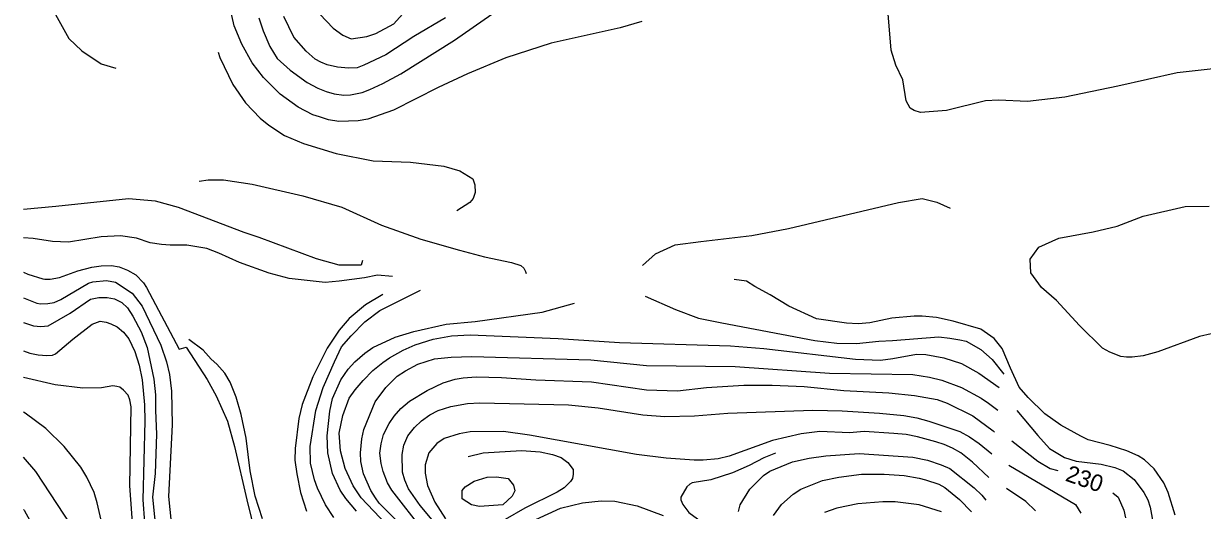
# Model space of a CAD drawing. Extents: x -555860 to -552701, y -1187050 to -1182291.
# Drawn here: x -555860 to -555153, y -1185774 to -1185483 of the extents above; entities that cross this region are included whole.
import ezdxf

# ---------------------------------------------------------------- set-up
doc = ezdxf.new("R2010")
doc.units = 0
for name, color, linetype in [('Level 40', 7, 'Continuous'), ('Level 41', 7, 'Continuous'), ('Level 42', 7, 'Continuous')]:
    doc.layers.add(name, color=color, linetype=linetype)

msp = doc.modelspace()

# ---------------------------------------------------------------- linework, layer by layer
at = {"layer": 'Level 40'}
for points in [[(-555682.6, -1185476.95), (-555674.48, -1185485.27), (-555668.67, -1185489.52), (-555663.66, -1185491.73), (-555654.24, -1185490.32), (-555648.97, -1185488.66), (-555638.16, -1185482.83), (-555627.76, -1185471.19)], [(-555860.13, -1185661.72), (-555854.19, -1185663.64), (-555849.75, -1185664.06), (-555845.31, -1185663.64), (-555832.28, -1185656.16), (-555819.94, -1185647.7), (-555815.08, -1185646.59), (-555810.09, -1185646.73), (-555805.66, -1185647.56), (-555801.22, -1185649.78), (-555797.89, -1185652.97), (-555794.56, -1185657.82), (-555789.71, -1185667.25), (-555786.1, -1185676.68), (-555781.94, -1185695.53), (-555780.97, -1185704.96), (-555781.11, -1185714.39), (-555780.42, -1185728.53), (-555781.25, -1185752.11), (-555782.92, -1185766.25), (-555780.42, -1185789.82)], [(-555635.24, -1185790.38), (-555657.71, -1185766.67), (-555662.56, -1185759.59), (-555667.41, -1185749.05), (-555670.05, -1185738.52), (-555670.88, -1185727.98), (-555668.8, -1185717.44), (-555664.92, -1185706.9), (-555661.36, -1185701.97), (-555656.46, -1185696.37), (-555650.72, -1185690.34), (-555644.81, -1185685.69), (-555640.65, -1185682.78), (-555632.65, -1185678.21), (-555625.4, -1185675.01), (-555614.59, -1185671.55), (-555603.49, -1185669.6), (-555592.4, -1185669.05), (-555539.71, -1185671.27), (-555502.83, -1185673.63), (-555436.27, -1185675.57), (-555416.31, -1185677.23), (-555361.4, -1185683.61), (-555346.42, -1185684.16), (-555338.92, -1185683.16), (-555324.79, -1185680.56), (-555319.25, -1185680.84), (-555308.43, -1185682.92), (-555297.89, -1185686.24), (-555287.35, -1185691.93), (-555275.28, -1185700.55)], [(-555267.55, -1185732.48), (-555252.01, -1185744.67), (-555244.65, -1185749.05), (-555240.01, -1185750.31)], [(-555431.43, -1185774.87), (-555430.59, -1185770.96), (-555424.62, -1185761.53), (-555416.45, -1185753.21), (-555412.7, -1185750.72), (-555399.11, -1185745.17), (-555389.13, -1185742.95), (-555379.15, -1185741.57), (-555359.18, -1185740.04), (-555327.01, -1185742.4), (-555318.14, -1185744.2), (-555309.94, -1185746.9), (-555304.83, -1185749.19), (-555290.13, -1185760.7), (-555285.69, -1185765.14), (-555283.22, -1185768.15)], [(-555595.45, -1185760.15), (-555589.91, -1185756.68), (-555582.14, -1185754.32), (-555576.59, -1185754.05), (-555569.66, -1185755.16), (-555566.33, -1185759.04), (-555565.64, -1185762.5), (-555567.3, -1185765.69), (-555572.71, -1185770.82), (-555586.85, -1185771.93), (-555591.57, -1185770.96), (-555597.11, -1185767.36), (-555597.25, -1185762.23), (-555595.45, -1185760.15)], [(-555207.01, -1185763.7), (-555203.88, -1185766.25), (-555200.56, -1185774.01), (-555199.45, -1185778.73)], [(-555860.13, -1185773.7), (-555859.87, -1185774.01), (-555847.53, -1185796.2)]]:
    msp.add_lwpolyline(points, dxfattribs=at)
at = {"layer": 'Level 41'}
for points in [[(-555860.13, -1185442.87), (-555855.38, -1185449.65), (-555844.93, -1185470.07), (-555832.92, -1185491.63), (-555825.26, -1185498.93), (-555813.64, -1185506.83), (-555804.78, -1185509.25)], [(-555489.52, -1185481.45), (-555502.51, -1185485.26), (-555543.87, -1185494.34), (-555571.05, -1185503.22), (-555594.07, -1185512.78), (-555611.54, -1185520.97), (-555638.44, -1185534.55), (-555653.69, -1185539.96), (-555659.51, -1185540.93), (-555671.16, -1185541.21), (-555677.22, -1185540.21), (-555682.81, -1185538.57), (-555686.69, -1185537.19), (-555695.56, -1185532.61), (-555706.24, -1185524.99), (-555716.36, -1185515), (-555723.15, -1185506.13), (-555729.26, -1185495.03), (-555733.83, -1185483.94), (-555736.35, -1185473.35)], [(-555126.92, -1185507.45), (-555168.5, -1185512.17), (-555204.11, -1185520.01), (-555235.77, -1185526.62), (-555258.24, -1185529.28), (-555275.71, -1185528.45), (-555283.47, -1185528.87), (-555306.77, -1185534.69), (-555322.3, -1185535.94), (-555326.18, -1185534.69), (-555328.54, -1185533.3), (-555331.03, -1185528.87), (-555332.97, -1185516.39), (-555337.13, -1185507.51), (-555339.91, -1185498.64), (-555342.26, -1185472.02)], [(-555719.13, -1185479.23), (-555716.54, -1185487), (-555712.48, -1185496.28), (-555708.18, -1185503.49), (-555700.28, -1185510.43), (-555690.02, -1185517.91), (-555683.64, -1185521.24), (-555678.71, -1185523.38), (-555673.93, -1185524.71), (-555668.11, -1185525.4), (-555664.22, -1185525.26), (-555657.17, -1185523.87), (-555652.58, -1185522.07), (-555644.81, -1185518.61), (-555634, -1185512.78), (-555601.83, -1185492.54), (-555579.37, -1185477.01)], [(-555607.1, -1185479.23), (-555626.23, -1185490.32), (-555643.01, -1185501.41), (-555656.04, -1185507.51), (-555660.15, -1185509.03), (-555665.33, -1185509.32), (-555671.99, -1185508.76), (-555678.21, -1185507.29), (-555681.97, -1185505.71), (-555685.3, -1185503.91), (-555690.71, -1185499.2), (-555698.06, -1185490.74), (-555704.16, -1185478.4)], [(-555754.87, -1185577.03), (-555749.49, -1185576.18), (-555740.19, -1185576.29), (-555722.99, -1185578.8), (-555692.73, -1185585.75), (-555669.33, -1185592.57), (-555645.61, -1185603.37), (-555621.89, -1185611.82), (-555598.87, -1185618.27), (-555583.74, -1185622.31), (-555567.55, -1185625.82), (-555561.94, -1185627.57), (-555560.12, -1185629.17), (-555559.24, -1185631.09), (-555558.85, -1185632.33)], [(-555489.16, -1185627.47), (-555481.23, -1185620.48), (-555469.5, -1185615.15), (-555454.15, -1185613.05), (-555423.45, -1185609.52), (-555401.58, -1185605.41), (-555335.59, -1185589.86), (-555321.48, -1185587.4), (-555312.6, -1185589.6), (-555304.61, -1185593.22)], [(-555251.4, -1185616.48), (-555239.36, -1185611.15), (-555218.8, -1185607.38), (-555204.45, -1185603.99), (-555188.82, -1185597.97), (-555163.71, -1185592.2), (-555149.25, -1185591.96)], [(-555638.91, -1185634.12), (-555647.99, -1185633.41), (-555655.79, -1185634.95), (-555670.86, -1185636.93), (-555679.37, -1185637.64), (-555700.82, -1185635.22), (-555712.86, -1185632.14), (-555730.69, -1185625.76), (-555743, -1185620.22), (-555750.33, -1185617.34), (-555762.16, -1185615.44), (-555772.32, -1185615.25), (-555777.35, -1185614.88), (-555784.16, -1185614), (-555792.34, -1185611.09), (-555802.05, -1185609.71), (-555813.7, -1185610.26), (-555833.11, -1185613.45), (-555842.82, -1185613.17), (-555854.46, -1185611.37), (-555860.13, -1185611.03)], [(-555148.14, -1185668.5), (-555155.08, -1185670.02), (-555180.04, -1185679.17), (-555188.91, -1185681.53), (-555195.56, -1185682.36), (-555198.86, -1185682.42), (-555202.22, -1185681.95), (-555208.88, -1185679.45), (-555213.31, -1185676.95), (-555227.04, -1185663.5), (-555240.77, -1185648.39), (-555249.78, -1185640.63), (-555256.17, -1185631.88), (-555256.57, -1185623.72), (-555251.4, -1185616.48)], [(-555860.13, -1185631.48), (-555857.51, -1185632.72), (-555848.64, -1185635.49), (-555847.46, -1185635.64), (-555844.2, -1185635.63), (-555838.66, -1185634.8), (-555827.56, -1185630.64), (-555819.24, -1185628.42), (-555813.7, -1185627.73), (-555807.36, -1185627.47), (-555802.88, -1185628.28), (-555797.89, -1185630.23), (-555792.9, -1185633.14), (-555788.18, -1185637.85), (-555786.38, -1185640.63), (-555766.84, -1185677.69), (-555762.7, -1185676.48), (-555750.11, -1185695.83), (-555744.74, -1185705.64), (-555737.77, -1185720.79), (-555733.73, -1185735.88), (-555726.32, -1185767.8), (-555721.06, -1185788.97)], [(-555860.13, -1185646.82), (-555852.24, -1185650.05), (-555849.94, -1185650.49), (-555845.59, -1185650.33), (-555841.77, -1185649.74), (-555837.82, -1185647.84), (-555821.18, -1185638.13), (-555818.69, -1185637.3), (-555810.37, -1185636.47), (-555805.1, -1185637.44), (-555795.12, -1185644.09), (-555789.02, -1185651.86), (-555777.79, -1185675.29), (-555774.46, -1185685.27), (-555772.66, -1185692.76), (-555771.41, -1185702.74), (-555770.99, -1185722.99), (-555773.21, -1185765.97), (-555770.71, -1185791.21)], [(-555169.77, -1185777.06), (-555173.93, -1185763.48), (-555176.43, -1185757.65), (-555182.39, -1185749.33), (-555188.08, -1185743.93), (-555191.96, -1185741.43), (-555198.61, -1185738.52), (-555208.6, -1185735.33), (-555221.91, -1185732), (-555226.32, -1185729.82), (-555238.23, -1185723.16), (-555247.88, -1185716.27), (-555257.93, -1185706.52), (-555263.21, -1185700.34), (-555268.42, -1185689.05), (-555273.5, -1185677.14), (-555278.29, -1185671.2), (-555286.25, -1185665.72), (-555302.89, -1185660.87), (-555312.87, -1185658.65), (-555321.34, -1185657.91), (-555326.18, -1185657.96), (-555339.49, -1185659.07), (-555352.8, -1185661.84), (-555359.71, -1185662.37), (-555366.67, -1185661.98), (-555384.69, -1185659.48), (-555401.34, -1185651.97), (-555412.58, -1185645.15), (-555421.75, -1185640.08), (-555426.64, -1185636.88), (-555434.17, -1185635.86)], [(-555674.21, -1185778.45), (-555679.06, -1185770.96), (-555683.91, -1185760.98), (-555685.72, -1185755.99), (-555688.07, -1185746.01), (-555688.21, -1185736.02), (-555684.89, -1185714.39), (-555680.45, -1185700.53), (-555673.74, -1185685.16), (-555669.55, -1185676.29), (-555663.72, -1185669.62), (-555655.55, -1185661.3), (-555646.63, -1185654.46), (-555622.12, -1185642.2)], [(-555660.48, -1185774.57), (-555667, -1185767.08), (-555670.33, -1185762.09), (-555674.9, -1185752.11), (-555677.67, -1185739.63), (-555678.09, -1185729.64), (-555676.57, -1185714.67), (-555674.9, -1185707.18), (-555669.91, -1185696.09), (-555665.57, -1185689.59), (-555661.59, -1185685.13), (-555655.63, -1185680), (-555650.78, -1185676.68), (-555637.33, -1185670.44), (-555626.23, -1185666.97), (-555606.82, -1185662.67), (-555589.48, -1185661.01), (-555549.22, -1185655.51), (-555529.91, -1185650.03)], [(-555487.49, -1185645.82), (-555469.34, -1185653.79), (-555455.47, -1185658.97), (-555441.47, -1185661.94), (-555385.8, -1185672.52), (-555372.49, -1185674.04), (-555360.84, -1185674.18), (-555347.33, -1185672.76), (-555339.21, -1185672.38), (-555311.48, -1185670.3), (-555304.76, -1185671.03), (-555298.72, -1185671.96), (-555295.1, -1185672.76), (-555286.3, -1185677.88), (-555279.41, -1185683.8), (-555272.48, -1185692.7)], [(-555860.13, -1185678.68), (-555856.4, -1185680), (-555851.41, -1185681.11), (-555846.14, -1185681.39), (-555842.76, -1185681.18), (-555841.01, -1185680.42), (-555830.61, -1185671.68), (-555818.97, -1185662.67), (-555814.25, -1185660.87), (-555810.58, -1185661.38), (-555807.87, -1185662.39), (-555803.99, -1185664.34), (-555800.25, -1185667.39), (-555797.06, -1185671.41), (-555793.5, -1185678.95), (-555790.82, -1185687.22), (-555789.02, -1185696.09), (-555787.63, -1185711.06), (-555787.35, -1185720.77), (-555788.6, -1185767.91), (-555787.63, -1185781.5)], [(-555629.84, -1185787.05), (-555646.89, -1185769.85), (-555649.22, -1185766.7), (-555652.02, -1185762.37), (-555656.32, -1185752.38), (-555657.85, -1185744.9), (-555658.12, -1185739.63), (-555657.43, -1185731.31), (-555656.18, -1185725.76), (-555649.25, -1185709.12), (-555642.87, -1185700.52), (-555636.22, -1185693.87), (-555631.22, -1185690.54), (-555623.74, -1185686.66), (-555613.75, -1185683.47), (-555603.77, -1185682.36), (-555591.29, -1185681.95), (-555520.02, -1185684.03), (-555486.74, -1185687.35), (-555433.5, -1185688.05), (-555376.93, -1185692.07), (-555327.01, -1185692.9), (-555317.03, -1185694.43), (-555309.54, -1185696.23), (-555297.89, -1185700.66), (-555285.97, -1185706.9), (-555281.53, -1185709.95), (-555276.02, -1185714.23)], [(-555620.27, -1185786.49), (-555639.41, -1185762.09), (-555641.9, -1185757.65), (-555644.54, -1185751), (-555645.75, -1185746.16), (-555646.48, -1185739.9), (-555645.75, -1185734.28), (-555644.26, -1185728.81), (-555640.93, -1185722.16), (-555638.02, -1185717.72), (-555633.86, -1185713.14), (-555628.73, -1185708.84), (-555618.19, -1185702.33), (-555608.62, -1185697.75), (-555601.28, -1185695.67), (-555596.51, -1185694.79), (-555588.8, -1185694.15), (-555573.54, -1185694.56), (-555553.02, -1185696.09), (-555519.74, -1185697.2), (-555486.74, -1185702.05), (-555468.16, -1185702.6), (-555450.69, -1185700.66), (-555428.23, -1185699.14), (-555411.32, -1185699.14), (-555392.18, -1185699.97), (-555368.33, -1185702.47), (-555341.43, -1185703.71), (-555325.9, -1185705.38), (-555312.31, -1185707.87), (-555306.49, -1185709.95), (-555290.96, -1185717.58), (-555278.76, -1185726.59), (-555277.95, -1185727.36)], [(-555794.42, -1185786.77), (-555796.36, -1185759.59), (-555795.67, -1185712.17), (-555796.36, -1185708.01), (-555797.47, -1185705.1), (-555800.18, -1185702.22), (-555802.33, -1185700.39), (-555804.14, -1185699.99), (-555806.63, -1185699.69), (-555813.42, -1185700.8), (-555824.51, -1185701.08), (-555841.15, -1185699), (-555860.13, -1185694.64)], [(-555811.2, -1185790.38), (-555815.92, -1185769.58), (-555817.86, -1185763.48), (-555822.16, -1185754.32), (-555825.76, -1185748.22), (-555835.74, -1185736.02), (-555846.7, -1185725.21), (-555859.18, -1185715.92), (-555860.13, -1185715.29)], [(-555605.16, -1185791.9), (-555622.35, -1185771.24), (-555629.42, -1185761.26), (-555631.64, -1185756.06), (-555632.89, -1185751.27), (-555633.17, -1185740.74), (-555632.06, -1185735.19), (-555629.7, -1185729.64), (-555625.82, -1185724.51), (-555621.52, -1185720.49), (-555616.53, -1185716.89), (-555611.54, -1185714.39), (-555604.05, -1185711.89), (-555594.07, -1185710.23), (-555586.58, -1185709.82), (-555533.33, -1185711.06), (-555515.58, -1185712.86), (-555488.96, -1185717.03), (-555475.65, -1185718), (-555457.9, -1185717.58), (-555437.94, -1185716.05), (-555386.91, -1185714.11), (-555369.44, -1185714.53), (-555346.98, -1185715.92), (-555332.46, -1185717.45), (-555324.52, -1185718.69), (-555317.36, -1185720.67), (-555298.86, -1185726.87), (-555293.1, -1185730.07), (-555287.22, -1185734.08), (-555279.57, -1185740.26)], [(-555264.7, -1185714.29), (-555252, -1185729.37), (-555244.96, -1185737.15), (-555236.08, -1185742.55), (-555229.12, -1185744.62), (-555214.14, -1185746.56), (-555205.82, -1185748.5), (-555200.83, -1185750.58), (-555194.32, -1185755.71), (-555188.49, -1185763.48), (-555186.14, -1185767.91), (-555184.61, -1185772.35), (-555182.67, -1185783.16)], [(-555281.35, -1185754.45), (-555291.24, -1185745.31), (-555298.17, -1185739.76), (-555303.3, -1185736.99), (-555308.2, -1185734.78), (-555313.15, -1185733.11), (-555324.1, -1185730.06), (-555330.98, -1185728.84), (-555338.38, -1185728.12), (-555356.13, -1185727.01), (-555365, -1185727.7), (-555382.75, -1185727.01), (-555393.84, -1185728.26), (-555411.04, -1185732.42), (-555437.1, -1185741.71), (-555443.76, -1185743.23), (-555452.63, -1185744.2), (-555458.17, -1185744.18), (-555474.82, -1185742.95), (-555492.57, -1185740.74), (-555556.9, -1185729.23), (-555572.43, -1185727.01), (-555592.4, -1185727.15), (-555599.06, -1185728.26), (-555607.93, -1185731.17), (-555612.37, -1185734.08), (-555617.08, -1185739.63), (-555619.44, -1185746.84), (-555619.44, -1185751.83), (-555617.91, -1185759.32), (-555613.61, -1185769.3), (-555607.1, -1185779.28)], [(-555831.31, -1185783.44), (-555852.8, -1185751), (-555860.13, -1185742.34)], [(-555269.41, -1185747.18), (-555229.4, -1185770.69), (-555226.21, -1185775.95)], [(-555410.62, -1185777.34), (-555405.77, -1185770.69), (-555398.83, -1185764.58), (-555394.12, -1185761.53), (-555381.09, -1185756.27), (-555371.38, -1185754.32), (-555357.79, -1185752.52), (-555344.2, -1185752.52), (-555332.28, -1185753.21), (-555323.13, -1185754.88), (-555319.34, -1185755.81), (-555311.42, -1185758.54), (-555307.88, -1185760.56), (-555299, -1185767.77), (-555291.79, -1185775.12)], [(-555253.38, -1185774.5), (-555259.15, -1185768.96), (-555270.77, -1185761.11)], [(-555553.02, -1185779.7), (-555538.32, -1185772.9), (-555525.01, -1185769.58), (-555513.92, -1185768.47), (-555505.6, -1185768.61), (-555492.29, -1185771.52), (-555476.76, -1185777.34)], [(-555309.82, -1185775.12), (-555323.13, -1185770.82), (-555337.55, -1185769.16), (-555345.04, -1185769.02), (-555360.01, -1185770.27), (-555372.49, -1185772.9), (-555379.98, -1185775.4)]]:
    msp.add_lwpolyline(points, dxfattribs=at)
at = {"layer": 'Level 42'}
for points in [[(-555743.44, -1185499.65), (-555742.51, -1185503), (-555734.66, -1185519.16), (-555727.04, -1185530.11), (-555718.3, -1185539.27), (-555713.17, -1185543.43), (-555703.6, -1185549.67), (-555692.23, -1185554.52), (-555672.82, -1185560.48), (-555650.5, -1185564.92), (-555628.17, -1185565.61), (-555608.21, -1185567.97), (-555598.5, -1185570.88), (-555590.88, -1185575.59), (-555589.51, -1185579.29), (-555589.31, -1185583.79), (-555590.56, -1185587.37), (-555592.68, -1185589.88), (-555600.44, -1185594.87)], [(-555656.84, -1185624.61), (-555657.64, -1185627.42), (-555670.88, -1185627.42), (-555684.49, -1185623.5), (-555718.79, -1185610.82), (-555727.92, -1185607.84), (-555767.17, -1185592.73), (-555780.96, -1185589), (-555797.18, -1185587.51), (-555840.87, -1185592.09), (-555860.13, -1185593.9)], [(-555644.8, -1185644.87), (-555655.2, -1185651), (-555664.99, -1185659.33), (-555670.97, -1185666.3), (-555678.09, -1185677.11), (-555686.69, -1185694.15), (-555693.07, -1185710.78), (-555695.01, -1185719.11), (-555697.36, -1185737.13), (-555697.5, -1185744.06), (-555696.39, -1185752.38), (-555694.04, -1185763.48), (-555690.57, -1185774.57)], [(-555716.92, -1185779.28), (-555721.35, -1185765.69), (-555724.26, -1185750.44), (-555726.76, -1185731.03), (-555729.67, -1185716.75), (-555732.58, -1185706.35), (-555736.19, -1185697.48), (-555739.52, -1185691.93), (-555744.23, -1185686.52), (-555747.7, -1185683.61), (-555752.53, -1185678.33), (-555761.1, -1185671.81)], [(-555593.55, -1185741.94), (-555584.55, -1185739.74), (-555561.62, -1185738.38), (-555550.39, -1185739.07), (-555543.07, -1185740.72), (-555537.91, -1185742.54), (-555533.75, -1185745.59), (-555530.56, -1185749.61), (-555530.6, -1185752.41), (-555530.94, -1185755.07), (-555532.2, -1185756.81), (-555536.11, -1185760.7), (-555540.27, -1185763.34), (-555559.68, -1185772.77), (-555571.32, -1185779.56), (-555577.15, -1185781.78), (-555587.55, -1185783.17)], [(-555409.28, -1185740.02), (-555416.28, -1185742.72), (-555425.18, -1185747.39), (-555435.16, -1185751.69), (-555448.06, -1185755.99), (-555459.29, -1185757.65), (-555460.64, -1185758.54), (-555462.48, -1185760.15), (-555466.07, -1185766.18), (-555466.07, -1185767.88), (-555464.84, -1185770.69), (-555461.23, -1185775.4), (-555448.61, -1185784.55), (-555439.88, -1185789.41), (-555436.13, -1185793.19), (-555434.05, -1185796.34), (-555430.03, -1185803.82)]]:
    msp.add_lwpolyline(points, dxfattribs=at)

# ---------------------------------------------------------------- texts
at = {"layer": 'Level 40'}
msp.add_text('230', height=10, rotation=341.03212, dxfattribs=at).set_placement((-555236.11, -1185756.31))

doc.saveas('drawing.dxf')
